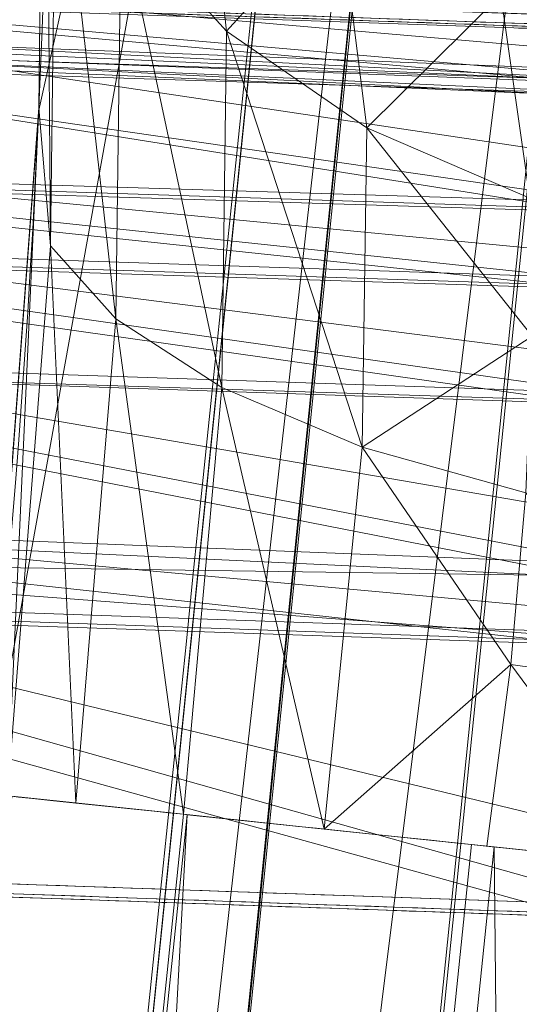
# Model space of a CAD drawing. Header units: millimetres. Extents: x -72 to 72, y -145 to 145.
# Tile 440 of 522: x -42.649 to -42.48, y 104.709 to 105.043. Entities that reach past the tile are written whole.
import ezdxf

# ---------------------------------------------------------------- set-up
doc = ezdxf.new("R2010")
doc.units = ezdxf.units.MM
doc.layers.add('1', color=7, linetype='CONTINUOUS')

msp = doc.modelspace()

# ---------------------------------------------------------------- linework, layer by layer
at = {"layer": '1', "color": 163, "linetype": 'Continuous', "lineweight": 13, "extrusion": (-0.1042949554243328, -0.9945464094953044, -4.041082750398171e-05)}
msp.add_arc((-53.05880839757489, 4.784112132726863, -99.75964359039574), 0.3, 171.9095525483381, 267.988785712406, dxfattribs=at)
at = {"layer": '1', "color": 163, "linetype": 'Continuous', "lineweight": 13}
for points, knots in [([(-37.255931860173, 118.086034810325, -16.0329830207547), (-37.309000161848, 117.814544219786, -16.0424298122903), (-37.4510698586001, 117.088691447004, -16.073078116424), (-37.68262541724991, 115.909657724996, -16.1460442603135), (-37.95066081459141, 114.550297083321, -16.2629158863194), (-38.2190603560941, 113.194132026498, -16.4115150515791), (-38.4876370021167, 111.841705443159, -16.5907976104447), (-38.75620371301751, 110.493560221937, -16.799719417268), (-39.0245982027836, 109.1500904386, -17.0371156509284), (-39.2926581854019, 107.811690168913, -17.3018214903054), (-39.5602482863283, 106.478604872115, -17.5925978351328), (-39.8272331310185, 105.151080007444, -17.9082055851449), (-40.18226096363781, 103.388603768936, -18.3604284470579), (-40.6239890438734, 101.199945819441, -18.9814254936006), (-41.15010171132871, 98.5965316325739, -19.8055945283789), (-41.6717598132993, 96.015131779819, -20.6987399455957), (-42.1886203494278, 93.4540962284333, -21.6511642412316), (-42.700463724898, 90.911223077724, -22.6535243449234), (-43.2071670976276, 88.383883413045, -23.6968428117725), (-43.7086811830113, 85.8691216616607, -24.7724874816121), (-44.2050079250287, 83.3637449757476, -25.8721245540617), (-44.6961807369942, 80.86441018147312, -26.9876298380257), (-45.1822524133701, 78.36762522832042, -28.1111098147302), (-45.6632757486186, 75.8698980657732, -29.2346709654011), (-46.1392747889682, 73.3677333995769, -30.3504106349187), (-46.61027358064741, 70.8576359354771, -31.4504261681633), (-47.07623563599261, 68.3362553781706, -32.5265702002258), (-47.537078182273, 65.8003921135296, -33.5704788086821), (-47.9926512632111, 63.24708556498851, -34.5734806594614), (-48.4427241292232, 60.6737068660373, -35.5265505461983), (-48.8869724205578, 58.07806315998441, -36.4202898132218), (-49.3249649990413, 55.4585272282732, -37.2449390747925), (-49.684288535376, 53.2549044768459, -37.8661869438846), (-49.9680088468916, 51.4795716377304, -38.3184881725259), (-50.1788301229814, 50.1419739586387, -38.6340860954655), (-50.3875827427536, 48.7983974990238, -38.9247765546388), (-50.5941525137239, 47.4491038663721, -39.1893145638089), (-50.7984252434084, 46.0943546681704, -39.4264551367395), (-51.0002746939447, 44.734563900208, -39.6350292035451), (-51.1995746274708, 43.3701455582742, -39.8138676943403), (-51.3961910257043, 42.0016703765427, -39.9619327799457), (-51.5899898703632, 40.6297090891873, -40.078186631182), (-51.7808347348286, 39.2549522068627, -40.1617330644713), (-51.9685903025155, 37.8781385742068, -40.2117576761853), (-52.0916125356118, 36.95942482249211, -40.2222932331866), (-52.1525651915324, 36.5, -40.2217613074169)], [0, 0, 0, 0, 0.00954094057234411, 0.0255160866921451, 0.0414912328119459, 0.057466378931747, 0.0734415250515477, 0.0894166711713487, 0.10539181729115, 0.12136696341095, 0.137342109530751, 0.153317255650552, 0.169292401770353, 0.201242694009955, 0.233192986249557, 0.265143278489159, 0.29709357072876, 0.329043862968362, 0.360994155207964, 0.392944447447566, 0.424894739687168, 0.45684503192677, 0.488795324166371, 0.520745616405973, 0.552695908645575, 0.584646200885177, 0.616596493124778, 0.64854678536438, 0.680497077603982, 0.712447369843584, 0.744397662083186, 0.776347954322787, 0.808298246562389, 0.82427339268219, 0.840248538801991, 0.856223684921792, 0.872198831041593, 0.888173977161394, 0.904149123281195, 0.920124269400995, 0.936099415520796, 0.952074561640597, 0.968049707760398, 0.984024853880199, 1, 1, 1, 1]), ([(-37.1742399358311, 118.086034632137, 15.9592939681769), (-37.1856192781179, 118.015882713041, 15.9563131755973), (-37.2161631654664, 117.827825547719, 15.9478847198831), (-37.2660102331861, 117.521968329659, 15.932269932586), (-37.34313740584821, 117.05073556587, 15.9045356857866), (-37.4400746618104, 116.462211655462, 15.8630204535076), (-37.5572085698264, 115.756965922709, 15.8023466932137), (-37.6751156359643, 115.052858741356, 15.73091784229), (-37.7937592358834, 114.350034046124, 15.6488607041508), (-37.9131027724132, 113.648635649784, 15.5563020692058), (-38.0331096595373, 112.948793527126, 15.4533925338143), (-38.1537433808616, 112.250637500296, 15.3402826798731), (-38.2749678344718, 111.554281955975, 15.217143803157), (-38.3967472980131, 110.859840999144, 15.0841471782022), (-38.5190467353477, 110.167412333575, 14.9414815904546), (-38.6418313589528, 109.477093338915, 14.7893356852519), (-38.8061466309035, 108.559587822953, 14.5741043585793), (-39.0125869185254, 107.418380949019, 14.2823779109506), (-39.26173729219, 106.058514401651, 13.8977135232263), (-39.5120742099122, 104.708594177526, 13.4802226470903), (-39.7633803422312, 103.368853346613, 13.0317093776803), (-40.0154568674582, 102.039403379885, 12.5539873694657), (-40.2681235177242, 100.720235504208, 12.0488850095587), (-40.52121853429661, 99.4112439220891, 11.5181935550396), (-40.7745980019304, 98.1122253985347, 10.9636877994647), (-41.0281344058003, 96.8228920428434, 10.3871070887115), (-41.36624436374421, 95.11621726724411, 9.59114636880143), (-41.7887479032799, 93.0051541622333, 8.54936981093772), (-42.2949124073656, 90.50354035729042, 7.23688787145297), (-42.7997903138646, 88.0289381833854, 5.87381059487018), (-43.3030657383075, 85.5762716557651, 4.47116578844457), (-43.8045203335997, 83.1401749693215, 3.03936567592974), (-44.3040026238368, 80.7150963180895, 1.58834462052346), (-44.8014000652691, 78.2953771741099, 0.127712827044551), (-45.2966142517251, 75.8753080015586, -1.33308100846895), (-45.7895373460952, 73.44917812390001, -2.78458719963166), (-46.2800293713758, 71.0113226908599, -4.21719202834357), (-46.7678940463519, 68.5561835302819, -5.62095565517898), (-47.2528537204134, 66.0783836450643, -6.985456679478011), (-47.7345222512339, 63.5728355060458, -8.299656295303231), (-48.1327334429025, 61.4578741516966, -9.34309434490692), (-48.4490452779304, 59.747703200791, -10.1405127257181), (-48.68504252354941, 58.4555601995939, -10.7182473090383), (-48.9196851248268, 57.1535430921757, -11.2739652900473), (-49.15283995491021, 55.8413654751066, -11.805922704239), (-49.3843588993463, 54.51882504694, -12.3123411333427), (-49.614079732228, 53.185818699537, -12.791425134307), (-49.8418232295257, 51.8423407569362, -13.2413424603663), (-50.06739627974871, 50.4885070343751, -13.6602745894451), (-50.2905909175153, 49.12455610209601, -14.0464134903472), (-50.511185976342, 47.7508594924, -14.3979884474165), (-50.6926549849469, 46.5984156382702, -14.6607386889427), (-50.8362931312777, 45.6721678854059, -14.8519889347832), (-50.9432222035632, 44.9754345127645, -14.9857625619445), (-51.0493207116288, 44.2767524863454, -15.1096830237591), (-51.1545573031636, 43.5762374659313, -15.2235787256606), (-51.2589006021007, 42.8740052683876, -15.3272780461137), (-51.3623194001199, 42.1701873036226, -15.4206301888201), (-51.4647824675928, 41.4649151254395, -15.5034843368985), (-51.5662592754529, 40.7583342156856, -15.575713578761), (-51.6667192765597, 40.050590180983, -15.6371909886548), (-51.7495641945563, 39.4599653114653, -15.6793786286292), (-51.8153024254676, 38.9870412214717, -15.7076524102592), (-51.8643338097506, 38.6321568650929, -15.7261106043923), (-51.9130894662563, 38.2771020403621, -15.7418126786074), (-51.9615659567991, 37.9218975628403, -15.7547496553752), (-52.0097598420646, 37.5665642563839, -15.7649125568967), (-52.0576679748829, 37.2111236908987, -15.7722961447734), (-52.1052872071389, 36.8555974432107, -15.7768951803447), (-52.13683866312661, 36.6185372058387, -15.7781013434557), (-52.1525651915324, 36.5, -15.7782385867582)], [0, 0, 0, 0, 0.00237380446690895, 0.00636430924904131, 0.0103548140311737, 0.0183358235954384, 0.0263168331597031, 0.0342978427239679, 0.0422788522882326, 0.0502598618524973, 0.058240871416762, 0.0662218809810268, 0.0742028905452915, 0.0821839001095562, 0.090164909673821, 0.0981459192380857, 0.10612692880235, 0.12208894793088, 0.138050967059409, 0.154012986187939, 0.169975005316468, 0.185937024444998, 0.201899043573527, 0.217861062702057, 0.233823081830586, 0.249785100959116, 0.265747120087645, 0.297671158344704, 0.329595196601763, 0.361519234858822, 0.393443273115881, 0.42536731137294, 0.457291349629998, 0.489215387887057, 0.521139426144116, 0.553063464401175, 0.584987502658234, 0.616911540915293, 0.648835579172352, 0.680759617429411, 0.71268365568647, 0.728645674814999, 0.744607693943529, 0.760569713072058, 0.776531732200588, 0.792493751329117, 0.808455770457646, 0.824417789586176, 0.840379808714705, 0.856341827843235, 0.872303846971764, 0.888265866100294, 0.896246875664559, 0.904227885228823, 0.912208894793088, 0.920189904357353, 0.928170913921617, 0.936151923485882, 0.944132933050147, 0.952113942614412, 0.960094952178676, 0.968075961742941, 0.972066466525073, 0.976056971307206, 0.980047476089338, 0.984037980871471, 0.988028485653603, 0.992018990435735, 0.996009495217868, 1, 1, 1, 1]), ([(-42.2566845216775, 105.563300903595, -5.52585062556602), (-42.302466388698, 105.277853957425, -5.52582540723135), (-42.3481784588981, 104.992395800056, -5.525800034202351), (-42.4394067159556, 104.421448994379, -5.52574915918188), (-42.4849229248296, 104.135960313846, -5.52572365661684), (-42.5901505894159, 103.474088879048, -5.525664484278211), (-42.6497699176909, 103.097691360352, -5.52563080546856), (-42.7091182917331, 102.721230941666, -5.5255970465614), (-42.709121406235, 102.721211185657, -5.52559704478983), (-42.7091245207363, 102.721191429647, -5.525597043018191)], [0, 0, 0, 0, 0.30136067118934, 0.30136067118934, 0.602720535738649, 0.602720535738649, 0.999979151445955, 0.999979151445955, 1, 1, 1, 1]), ([(-42.2289395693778, 105.563190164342, 5.50874685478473), (-42.2289416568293, 105.563170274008, 5.508746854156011), (-42.22894373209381, 105.563150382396, 5.50874685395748), (-42.2619837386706, 105.248327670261, 5.508736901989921), (-42.2947326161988, 104.933494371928, 5.508726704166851), (-42.3588684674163, 104.311203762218, 5.50870623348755), (-42.3902693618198, 104.003747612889, 5.5086959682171), (-42.452488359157, 103.388795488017, 5.508675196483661), (-42.48330644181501, 103.081299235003, 5.50866469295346), (-42.5138312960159, 102.77375391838, 5.508654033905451), (-42.5138332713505, 102.773734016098, 5.50865403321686), (-42.513835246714, 102.773714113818, 5.50865403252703)], [0, 0, 0, 0, 2.13980780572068e-05, 2.13980780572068e-05, 0.338679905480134, 0.338679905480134, 0.669339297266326, 0.669339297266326, 0.99997860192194, 0.99997860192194, 1, 1, 1, 1]), ([(-42.793446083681, 105.051425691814, -4.18684842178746), (-42.7380859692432, 105.049490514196, -4.18490535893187), (-42.6827258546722, 105.04755534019, -4.18296229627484), (-42.5713904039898, 105.043663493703, -4.17905457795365), (-42.5154150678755, 105.041706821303, -4.17708992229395), (-42.4594397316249, 105.039750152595, -4.17512526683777)], [0, 0, 0, 0, 0.497237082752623, 0.497237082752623, 1, 1, 1, 1]), ([(-42.4291597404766, 105.039566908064, -0.351077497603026), (-42.4858333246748, 105.041548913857, -0.34909008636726), (-42.5425069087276, 105.043530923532, -0.347102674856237), (-42.6578400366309, 105.047564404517, -0.34305820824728), (-42.7164995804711, 105.049615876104, -0.341001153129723), (-42.7751591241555, 105.05166735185, -0.338944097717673)], [0, 0, 0, 0, 0.491390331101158, 0.491390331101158, 1, 1, 1, 1]), ([(-42.6835748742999, 105.051738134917, 1.28624101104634), (-42.6354196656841, 105.050060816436, 1.28792938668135), (-42.5872644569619, 105.048383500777, 1.28961776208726), (-42.4697204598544, 105.044289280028, 1.29373898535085), (-42.4003316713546, 105.041872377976, 1.29617183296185), (-42.330942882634, 105.039455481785, 1.29860468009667)], [0, 0, 0, 0, 0.409678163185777, 0.409678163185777, 1, 1, 1, 1]), ([(-42.4594397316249, 105.039750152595, -4.17512526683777), (-42.46717749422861, 105.039740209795, -3.89515302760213), (-42.47274193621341, 105.039729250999, -3.61511222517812), (-42.4806648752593, 105.039701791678, -2.95921025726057), (-42.4812763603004, 105.039684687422, -2.58329881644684), (-42.4746026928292, 105.03964851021, -1.8315159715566), (-42.4673148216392, 105.039629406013, -1.45560290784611), (-42.4487507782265, 105.039595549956, -0.836856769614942), (-42.4397940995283, 105.039581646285, -0.593927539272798), (-42.4291597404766, 105.039566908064, -0.351077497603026)], [0, 0, 0, 0, 0.219671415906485, 0.219671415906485, 0.514481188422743, 0.514481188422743, 0.809346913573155, 0.809346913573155, 1, 1, 1, 1]), ([(-42.3309428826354, 104.738374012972, 0.99955683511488), (-42.4003316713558, 104.740790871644, 0.9971235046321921), (-42.4697204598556, 104.74320773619, 0.9946901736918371), (-42.6249874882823, 104.74861581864, 0.9892452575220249), (-42.7108657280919, 104.751607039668, 0.986233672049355), (-42.79674396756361, 104.754598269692, 0.9832220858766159)], [0, 0, 0, 0, 0.446899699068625, 0.446899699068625, 1, 1, 1, 1]), ([(-42.4594397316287, 104.738354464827, -4.47523836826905), (-42.5154150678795, 104.740311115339, -4.47720339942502), (-42.5713904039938, 104.742267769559, -4.47916843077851), (-42.7059800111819, 104.746972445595, -4.48389324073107), (-42.7845942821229, 104.749720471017, -4.48665301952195), (-42.8632085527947, 104.752468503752, -4.48941279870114)], [0, 0, 0, 0, 0.415896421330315, 0.415896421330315, 1, 1, 1, 1]), ([(-42.8219599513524, 104.752171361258, -0.0370455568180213), (-42.7477001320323, 104.749574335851, -0.0396501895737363), (-42.6734403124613, 104.746977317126, -0.0422548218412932), (-42.5425069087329, 104.742398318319, -0.046847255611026), (-42.4858333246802, 104.740416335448, -0.0488350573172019), (-42.42915974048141, 104.738434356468, -0.0508228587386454)], [0, 0, 0, 0, 0.567157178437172, 0.567157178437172, 1, 1, 1, 1]), ([(-42.5788944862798, 102.773726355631, 4.488244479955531), (-42.57889247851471, 102.773746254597, 4.48824448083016), (-42.5788904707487, 102.773766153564, 4.48824448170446), (-42.54889526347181, 103.071048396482, 4.4882575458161), (-42.5186323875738, 103.368283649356, 4.48827044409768), (-42.4575759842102, 103.962719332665, 4.48829577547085), (-42.4267824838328, 104.259920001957, 4.48830821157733), (-42.3890031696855, 104.621490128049, 4.48832305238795), (-42.3822625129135, 104.685885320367, 4.48832568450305), (-42.3755098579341, 104.750279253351, 4.48832830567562)], [0, 0, 0, 0, 3.01964231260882e-05, 3.01964231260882e-05, 0.451121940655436, 0.451121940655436, 0.902243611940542, 0.902243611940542, 1, 1, 1, 1]), ([(-42.7577157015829, 102.721181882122, -4.47510858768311), (-42.7577128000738, 102.721201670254, -4.47510858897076), (-42.7577098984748, 102.721221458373, -4.475108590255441), (-42.7079455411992, 103.060611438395, -4.47513067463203), (-42.6579518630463, 103.39994763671, -4.47515268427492), (-42.5584975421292, 104.072314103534, -4.47519596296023), (-42.5090440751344, 104.405345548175, -4.475217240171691), (-42.4594397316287, 104.738354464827, -4.47523836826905)], [0, 0, 0, 0, 2.94246537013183e-05, 2.94246537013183e-05, 0.504660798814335, 0.504660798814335, 1, 1, 1, 1]), ([(-42.42915974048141, 104.738434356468, -0.0508228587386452), (-42.4693765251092, 104.422374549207, -0.0508053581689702), (-42.5094037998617, 104.106290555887, -0.0507877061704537), (-42.5542816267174, 103.749985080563, -0.0507677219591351), (-42.5593408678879, 103.709789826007, -0.0507654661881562), (-42.6041550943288, 103.353496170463, -0.0507454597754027), (-42.6436987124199, 103.037371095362, -0.0507276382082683), (-42.68300985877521, 102.72119703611, -0.0507097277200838), (-42.6830123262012, 102.721177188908, -0.05070972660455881), (-42.6830147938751, 102.721157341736, -0.0507097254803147)], [0, 0, 0, 0, 0.470111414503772, 0.470111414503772, 0.529888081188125, 0.529888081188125, 0.999970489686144, 0.999970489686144, 1, 1, 1, 1]), ([(-42.5621432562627, 102.773791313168, 0.9996716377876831), (-42.5621409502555, 102.773811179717, 0.999671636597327), (-42.5621386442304, 102.773831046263, 0.9996716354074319), (-42.5262069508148, 103.083387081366, 0.9996530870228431), (-42.4900347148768, 103.392895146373, 0.9996347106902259), (-42.4172317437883, 104.011877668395, 0.999598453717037), (-42.3806009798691, 104.321352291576, 0.9995805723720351), (-42.3394896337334, 104.666659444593, 0.999560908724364), (-42.3352176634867, 104.702516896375, 0.9995588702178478), (-42.3309428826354, 104.738374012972, 0.99955683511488)], [0, 0, 0, 0, 3.03315110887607e-05, 3.03315110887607e-05, 0.472617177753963, 0.472617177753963, 0.945234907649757, 0.945234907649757, 1, 1, 1, 1])]:
    msp.add_open_spline(points, degree=3, knots=knots, dxfattribs=at)
for points in [[(-42.79823344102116, 102.801950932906, 5.255639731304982), (-42.70572544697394, 103.735546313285, 5.254627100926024), (-42.61073433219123, 104.6661332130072, 5.253654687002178), (-42.51356006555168, 105.593069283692, 5.252745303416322)], [(-42.6604345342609, 104.780144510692, 4.83036434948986), (-42.6261109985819, 105.107932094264, 4.83002422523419), (-42.6361944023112, 105.383275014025, 4.55288006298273), (-42.6784138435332, 105.383654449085, 4.224495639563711)]]:
    msp.add_open_spline(points, degree=3, dxfattribs=at)
for points in [[(-39.23818841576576, 108.1749871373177, -18.08510534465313), (-41.33758693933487, 97.67823666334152, -20.25850117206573), (-42.80874505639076, 97.49703854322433, -12.51550577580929)], [(-42.80874505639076, 97.49703854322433, -12.51550577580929), (-41.17066040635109, 107.8914180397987, -9.442209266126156), (-39.23818841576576, 108.1749871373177, -18.08510534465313)], [(-41.60626232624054, 107.8418046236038, -5.696287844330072), (-41.17066040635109, 107.8914180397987, -9.442209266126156), (-42.80874505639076, 97.49703854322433, -12.51550577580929)], [(-42.80874505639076, 97.49703854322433, -12.51550577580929), (-41.63988679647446, 107.6760962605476, -5.603813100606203), (-41.60626232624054, 107.8418046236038, -5.696287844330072)], [(-41.68893024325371, 107.4810996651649, -5.349542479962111), (-41.63988679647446, 107.6760962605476, -5.603813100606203), (-42.80874505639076, 97.49703854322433, -12.51550577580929)], [(-41.68893024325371, 107.4810996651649, -5.349542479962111), (-42.80874505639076, 97.49703854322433, -12.51550577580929), (-41.9248566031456, 105.8328077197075, -5.746609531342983)], [(-41.97152331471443, 105.5175364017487, -5.80686517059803), (-41.9248566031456, 105.8328077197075, -5.746609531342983), (-42.80874505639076, 97.49703854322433, -12.51550577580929)], [(-42.48198121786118, 105.5897548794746, 5.348706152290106), (-42.51363128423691, 105.5930778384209, 5.252755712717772), (-42.7982434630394, 102.8019487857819, 5.255641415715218)], [(-42.7982322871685, 102.8019487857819, 5.255639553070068), (-42.51356050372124, 105.5930703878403, 5.252745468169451), (-42.66034439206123, 104.7801375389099, 4.830351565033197)], [(-42.51356050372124, 105.5930703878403, 5.252745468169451), (-42.64286160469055, 105.0119176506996, 4.782060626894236), (-42.66034439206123, 104.7801375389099, 4.830351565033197)], [(-42.64071956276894, 105.2046343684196, 4.650488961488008), (-42.64286160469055, 105.0119176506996, 4.782060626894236), (-42.51356050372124, 105.5930703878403, 5.252745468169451)], [(-42.7982434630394, 102.8019487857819, 5.255641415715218), (-42.76595637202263, 102.7987450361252, 5.350668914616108), (-42.48198121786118, 105.5897548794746, 5.348706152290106)], [(-42.48198121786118, 105.5897548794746, 5.348706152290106), (-42.76595637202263, 102.7987450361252, 5.350668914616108), (-42.76515170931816, 102.7986630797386, 5.353039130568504)], [(-42.48117655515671, 105.5896654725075, 5.351145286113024), (-42.48198121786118, 105.5897548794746, 5.348706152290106), (-42.76515170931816, 102.7986630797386, 5.353039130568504)], [(-42.41735860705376, 105.5829674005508, 5.432555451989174), (-42.48117655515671, 105.5896654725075, 5.351145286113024), (-42.76515170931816, 102.7986630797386, 5.353039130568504)], [(-42.76515170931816, 102.7986630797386, 5.353039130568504), (-42.70124807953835, 102.79231518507, 5.433465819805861), (-42.41735860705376, 105.5829674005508, 5.432555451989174)], [(-42.70124807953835, 102.79231518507, 5.433465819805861), (-42.70016774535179, 102.7922108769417, 5.434134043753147), (-42.4162745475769, 105.5828556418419, 5.433232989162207), (-42.41735860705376, 105.5829674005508, 5.432555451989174)], [(-42.32979565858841, 105.5737733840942, 5.487266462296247), (-42.4162745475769, 105.5828556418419, 5.433232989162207), (-42.70016774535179, 102.7922108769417, 5.434134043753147)], [(-42.70016774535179, 102.7922108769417, 5.434134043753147), (-42.61405393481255, 102.783665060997, 5.487455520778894), (-42.32979565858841, 105.5737733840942, 5.487266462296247)], [(-42.61405393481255, 102.783665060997, 5.487455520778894), (-42.60920733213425, 102.7831807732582, 5.488480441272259), (-42.32487082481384, 105.5732592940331, 5.488315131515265), (-42.32979565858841, 105.5737733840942, 5.487266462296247)], [(-42.32487082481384, 105.5732592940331, 5.488315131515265), (-42.60920733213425, 102.7831807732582, 5.488480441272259), (-42.38175228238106, 104.0863618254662, 5.508698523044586)], [(-42.71916300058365, 105.5632084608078, -5.509700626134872), (-42.2566831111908, 105.563297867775, -5.525850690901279), (-42.4838550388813, 104.1423976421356, -5.525724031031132), (-42.9401732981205, 104.1423082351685, -5.509789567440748)], [(-42.4838550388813, 104.1423976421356, -5.525724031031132), (-42.2566831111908, 105.563297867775, -5.525850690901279), (-42.15642064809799, 105.5472195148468, -5.548498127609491)], [(-42.15642064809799, 105.5472195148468, -5.548498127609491), (-42.60767623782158, 102.7051955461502, -5.548760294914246), (-42.4838550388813, 104.1423976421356, -5.525724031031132)], [(-42.60192066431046, 102.7042865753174, -5.550073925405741), (-42.60767623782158, 102.7051955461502, -5.548760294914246), (-42.15642064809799, 105.5472195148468, -5.548498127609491), (-42.1508364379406, 105.5463254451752, -5.549758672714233)], [(-42.60192066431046, 102.7042865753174, -5.550073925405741), (-42.1508364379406, 105.5463254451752, -5.549758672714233), (-42.0617051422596, 105.5320203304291, -5.609891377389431)], [(-42.0617051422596, 105.5320203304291, -5.609891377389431), (-42.51203685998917, 102.690115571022, -5.611639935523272), (-42.60192066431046, 102.7042865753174, -5.550073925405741)], [(-42.51090064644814, 102.6899367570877, -5.612416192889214), (-42.51203685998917, 102.690115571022, -5.611639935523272), (-42.0617051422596, 105.5320203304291, -5.609891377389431)], [(-42.0617051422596, 105.5320203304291, -5.609891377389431), (-42.44858399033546, 102.6801019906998, -5.704050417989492), (-42.51090064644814, 102.6899367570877, -5.612416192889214)], [(-42.19846799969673, 104.096993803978, -5.8096032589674), (-41.97152331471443, 105.5175364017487, -5.80686517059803), (-42.80874505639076, 97.49703854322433, -12.51550577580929)], [(-42.63885319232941, 104.9659326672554, 4.671580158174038), (-42.64282807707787, 105.0126776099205, 4.781732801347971), (-42.64071956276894, 105.2046790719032, 4.650446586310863)], [(-42.64071956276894, 105.2046790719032, 4.650446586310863), (-42.63690486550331, 105.1208600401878, 4.566091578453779), (-42.63885319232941, 104.9659326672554, 4.671580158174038)], [(-42.61675104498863, 104.9411818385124, 4.615272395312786), (-42.63885319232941, 104.9659326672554, 4.671580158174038), (-42.63690486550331, 105.1208600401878, 4.566091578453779)], [(-42.63690486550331, 105.1208600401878, 4.566091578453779), (-42.61493310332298, 105.0779744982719, 4.522377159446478), (-42.61675104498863, 104.9411818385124, 4.615272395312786)], [(-42.58823022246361, 105.1219031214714, 4.361703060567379), (-42.57909953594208, 105.0386428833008, 4.481859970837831), (-42.61493310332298, 105.0779744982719, 4.522377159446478)], [(-42.57909953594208, 105.0386428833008, 4.481859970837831), (-42.58823022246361, 105.1219031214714, 4.361703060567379), (-42.54088550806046, 105.0807759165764, 4.340268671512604)], [(-42.54088550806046, 105.0807759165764, 4.340268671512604), (-42.5315722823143, 105.0059571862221, 4.447699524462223), (-42.57909953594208, 105.0386428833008, 4.481859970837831)], [(-42.5315722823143, 105.0059571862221, 4.447699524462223), (-42.54088550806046, 105.0807759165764, 4.340268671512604), (-42.48601198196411, 105.0510331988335, 4.323028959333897)], [(-42.58075729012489, 104.9178242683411, 4.563699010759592), (-42.61675104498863, 104.9411818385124, 4.615272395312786), (-42.61493310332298, 105.0779744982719, 4.522377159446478)], [(-42.61493310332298, 105.0779744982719, 4.522377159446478), (-42.57909953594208, 105.0386428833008, 4.481859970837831), (-42.58075729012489, 104.9178242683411, 4.563699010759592)], [(-42.47840121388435, 105.0396710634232, -2.262830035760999), (-42.42916032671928, 105.0395667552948, -0.3510774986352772), (-42.77515783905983, 105.0516664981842, -0.3389441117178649), (-42.81885176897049, 105.0515547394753, -2.262730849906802)], [(-42.81885176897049, 105.0515547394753, -2.262730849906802), (-42.79344528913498, 105.0514280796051, -4.186848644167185), (-42.45943948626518, 105.0397530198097, -4.175125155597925), (-42.47840121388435, 105.0396710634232, -2.262830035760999)], [(-42.79344528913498, 105.0514280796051, -4.186848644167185), (-42.79527813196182, 105.0341129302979, -4.279461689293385), (-42.45684668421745, 105.0213277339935, -4.267354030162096)], [(-42.45684668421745, 105.0213277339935, -4.267354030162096), (-42.45943948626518, 105.0397530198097, -4.175125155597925), (-42.79344528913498, 105.0514280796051, -4.186848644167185)], [(-42.42656752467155, 105.0211936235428, -0.2588630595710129), (-42.7745096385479, 105.0327643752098, -0.2467797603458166), (-42.77515783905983, 105.0516664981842, -0.3389441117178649)], [(-42.77515783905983, 105.0516664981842, -0.3389441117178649), (-42.42916032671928, 105.0395667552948, -0.3510774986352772), (-42.42656752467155, 105.0211936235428, -0.2588630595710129)], [(-42.68357530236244, 105.0517410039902, 1.286240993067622), (-42.70331934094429, 105.0352230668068, 1.193105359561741), (-42.3283688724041, 105.0208136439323, 1.206697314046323)], [(-42.55867004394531, 105.0517857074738, 2.739053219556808), (-42.68357530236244, 105.0517410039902, 1.286240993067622), (-42.33094304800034, 105.0394549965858, 1.298604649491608), (-42.20231994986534, 105.0393432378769, 2.738958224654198)], [(-42.3283688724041, 105.0208136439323, 1.206697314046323), (-42.33094304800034, 105.0394549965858, 1.298604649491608), (-42.68357530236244, 105.0517410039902, 1.286240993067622)], [(-42.20231994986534, 105.0393432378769, 2.738958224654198), (-42.03362017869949, 105.0392091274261, 4.17517963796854), (-42.3930361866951, 105.0518155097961, 4.18777484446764), (-42.55867004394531, 105.0517857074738, 2.739053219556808)], [(-42.48601198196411, 105.0510331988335, 4.323028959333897), (-42.47621819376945, 104.982040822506, 4.422137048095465), (-42.5315722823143, 105.0059571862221, 4.447699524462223)], [(-42.43726283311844, 105.0520241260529, 4.254779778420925), (-42.42802038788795, 105.0335317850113, 4.310714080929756), (-42.48601198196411, 105.0510331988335, 4.323028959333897)], [(-42.47621819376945, 104.982040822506, 4.422137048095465), (-42.48601198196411, 105.0510331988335, 4.323028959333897), (-42.42802038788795, 105.0335317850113, 4.310714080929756)], [(-42.53306612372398, 104.8976927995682, 4.52091870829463), (-42.58075729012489, 104.9178242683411, 4.563699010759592), (-42.57909953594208, 105.0386428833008, 4.481859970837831)], [(-42.57909953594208, 105.0386428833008, 4.481859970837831), (-42.5315722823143, 105.0059571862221, 4.447699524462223), (-42.53306612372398, 104.8976927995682, 4.52091870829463)], [(-42.79527813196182, 105.0341129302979, -4.279461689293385), (-42.79556125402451, 105.0314381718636, -4.293759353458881), (-42.45620220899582, 105.0167605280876, -4.290231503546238)], [(-42.45620220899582, 105.0167605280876, -4.290231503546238), (-42.45684668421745, 105.0213277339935, -4.267354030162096), (-42.79527813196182, 105.0341129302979, -4.279461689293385)], [(-42.70331934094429, 105.0352230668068, 1.193105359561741), (-42.7057296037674, 105.0332114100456, 1.181744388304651), (-42.32773184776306, 105.0161868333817, 1.183898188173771)], [(-42.32773184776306, 105.0161868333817, 1.183898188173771), (-42.3283688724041, 105.0208136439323, 1.206697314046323), (-42.70331934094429, 105.0352230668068, 1.193105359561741)], [(-42.79556125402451, 105.0314381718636, -4.293759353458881), (-42.80474036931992, 104.9882620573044, -4.360201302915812), (-42.4555204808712, 104.9774736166, -4.348802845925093)], [(-42.4555204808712, 104.9774736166, -4.348802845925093), (-42.45620220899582, 105.0167605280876, -4.290231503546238), (-42.79556125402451, 105.0314381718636, -4.293759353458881)], [(-42.42592304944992, 105.0166413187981, -0.2359887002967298), (-42.77434200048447, 105.0279065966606, -0.2230868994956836), (-42.7745096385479, 105.0327643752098, -0.2467797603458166)], [(-42.7745096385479, 105.0327643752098, -0.2467797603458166), (-42.42656752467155, 105.0211936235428, -0.2588630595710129), (-42.42592304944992, 105.0166413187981, -0.2359887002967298)], [(-42.7057296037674, 105.0332114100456, 1.181744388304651), (-42.72656142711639, 104.989230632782, 1.112411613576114), (-42.32705384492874, 104.9769073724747, 1.125567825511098)], [(-42.7057296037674, 105.0332114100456, 1.181744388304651), (-42.32705384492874, 104.9769073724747, 1.125567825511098), (-42.32773184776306, 105.0161868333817, 1.183898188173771)], [(-42.4252413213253, 104.9773991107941, -0.1774081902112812), (-42.77931526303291, 104.9889847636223, -0.16536153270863), (-42.77434200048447, 105.0279065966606, -0.2230868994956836)], [(-42.77434200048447, 105.0279065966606, -0.2230868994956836), (-42.42592304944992, 105.0166413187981, -0.2359887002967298), (-42.4252413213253, 104.9773991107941, -0.1774081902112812)], [(-42.65347123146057, 104.7794222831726, 4.711377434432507), (-42.6604337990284, 104.7801449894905, 4.830364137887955), (-42.64282807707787, 105.0126776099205, 4.781732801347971)], [(-42.64282807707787, 105.0126776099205, 4.781732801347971), (-42.63885319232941, 104.9659326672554, 4.671580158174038), (-42.65347123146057, 104.7794222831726, 4.711377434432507)], [(-42.53306612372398, 104.8976927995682, 4.52091870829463), (-42.5315722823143, 105.0059571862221, 4.447699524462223), (-42.47543960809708, 104.9352660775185, 4.460483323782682)], [(-42.5315722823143, 105.0059571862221, 4.447699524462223), (-42.47621819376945, 104.982040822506, 4.422137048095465), (-42.47543960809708, 104.9352660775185, 4.460483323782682)], [(-42.80474036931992, 104.9882620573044, -4.360201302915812), (-42.81019046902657, 104.9626395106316, -4.39963536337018), (-42.45506599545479, 104.9513518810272, -4.387748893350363)], [(-42.45506599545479, 104.9513518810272, -4.387748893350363), (-42.4555204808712, 104.9774736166, -4.348802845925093), (-42.80474036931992, 104.9882620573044, -4.360201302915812)], [(-42.42478683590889, 104.9513146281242, -0.1384558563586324), (-42.78262704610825, 104.9630492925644, -0.1268958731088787), (-42.77931526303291, 104.9889847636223, -0.16536153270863)], [(-42.77931526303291, 104.9889847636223, -0.16536153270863), (-42.4252413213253, 104.9773991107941, -0.1774081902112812), (-42.42478683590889, 104.9513146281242, -0.1384558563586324)], [(-42.72656142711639, 104.989230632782, 1.112411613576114), (-42.73830726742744, 104.9644351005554, 1.073324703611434), (-42.32660308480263, 104.9507930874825, 1.086781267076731)], [(-42.32660308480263, 104.9507930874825, 1.086781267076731), (-42.32705384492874, 104.9769073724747, 1.125567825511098), (-42.72656142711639, 104.989230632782, 1.112411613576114)], [(-42.73830726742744, 104.9644351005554, 1.073324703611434), (-42.75063052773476, 104.9261689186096, 1.0466945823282), (-42.32705384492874, 104.9118340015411, 1.060927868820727)], [(-42.32705384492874, 104.9118340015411, 1.060927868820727), (-42.32660308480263, 104.9507930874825, 1.086781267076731), (-42.73830726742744, 104.9644351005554, 1.073324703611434)], [(-42.63032600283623, 104.776993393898, 4.650851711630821), (-42.65347123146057, 104.7794222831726, 4.711377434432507), (-42.63885319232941, 104.9659326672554, 4.671580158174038)], [(-42.63885319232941, 104.9659326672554, 4.671580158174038), (-42.61675104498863, 104.9411818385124, 4.615272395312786), (-42.63032600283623, 104.776993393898, 4.650851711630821)], [(-42.81019046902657, 104.9626395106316, -4.39963536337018), (-42.81934723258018, 104.9246266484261, -4.42613149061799), (-42.4555204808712, 104.9122959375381, -4.413703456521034)], [(-42.81019046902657, 104.9626395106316, -4.39963536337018), (-42.4555204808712, 104.9122959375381, -4.413703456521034), (-42.45506599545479, 104.9513518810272, -4.387748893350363)], [(-42.4252413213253, 104.912281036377, -0.1124796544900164), (-42.78934374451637, 104.9239411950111, -0.1009544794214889), (-42.78262704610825, 104.9630492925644, -0.1268958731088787)], [(-42.42478683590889, 104.9513146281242, -0.1384558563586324), (-42.4252413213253, 104.912281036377, -0.1124796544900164), (-42.78262704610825, 104.9630492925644, -0.1268958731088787)], [(-42.59376972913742, 104.7731637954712, 4.595511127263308), (-42.63032600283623, 104.776993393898, 4.650851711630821), (-42.61675104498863, 104.9411818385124, 4.615272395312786)], [(-42.61675104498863, 104.9411818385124, 4.615272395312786), (-42.58075729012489, 104.9178242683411, 4.563699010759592), (-42.59376972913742, 104.7731637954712, 4.595511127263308)], [(-42.47543960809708, 104.9352660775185, 4.460483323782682), (-42.4775518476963, 104.8821061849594, 4.489716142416), (-42.53306612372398, 104.8976927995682, 4.52091870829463)], [(-42.81934723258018, 104.9246266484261, -4.42613149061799), (-42.83218830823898, 104.8713102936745, -4.463295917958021), (-42.45620220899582, 104.853555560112, -4.452736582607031)], [(-42.45620220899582, 104.853555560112, -4.452736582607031), (-42.4555204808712, 104.9122959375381, -4.413703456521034), (-42.81934723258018, 104.9246266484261, -4.42613149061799)], [(-42.42592304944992, 104.853592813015, -0.07341398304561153), (-42.80052334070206, 104.858860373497, -0.05777867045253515), (-42.78934374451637, 104.9239411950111, -0.1009544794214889)], [(-42.78934374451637, 104.9239411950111, -0.1009544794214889), (-42.4252413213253, 104.912281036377, -0.1124796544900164), (-42.42592304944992, 104.853592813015, -0.07341398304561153)], [(-42.75063052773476, 104.9261689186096, 1.0466945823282), (-42.76850074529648, 104.8706844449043, 1.008082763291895), (-42.32773184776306, 104.8532351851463, 1.022047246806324)], [(-42.32773184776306, 104.8532351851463, 1.022047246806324), (-42.32705384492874, 104.9118340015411, 1.060927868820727), (-42.75063052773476, 104.9261689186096, 1.0466945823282)], [(-42.54599660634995, 104.7681570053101, 4.549617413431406), (-42.59376972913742, 104.7731637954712, 4.595511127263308), (-42.58075729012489, 104.9178242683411, 4.563699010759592)], [(-42.58075729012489, 104.9178242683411, 4.563699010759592), (-42.53306612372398, 104.8976927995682, 4.52091870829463), (-42.54599660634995, 104.7681570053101, 4.549617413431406)], [(-42.54599660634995, 104.7681570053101, 4.549617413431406), (-42.53306612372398, 104.8976927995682, 4.52091870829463), (-42.4826443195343, 104.8239916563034, 4.508636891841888)], [(-42.53306612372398, 104.8976927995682, 4.52091870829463), (-42.4775518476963, 104.8821061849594, 4.489716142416), (-42.4826443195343, 104.8239916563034, 4.508636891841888)], [(-42.42408275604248, 104.815736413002, 4.489099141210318), (-42.4826443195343, 104.8239916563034, 4.508636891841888), (-42.4775518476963, 104.8821061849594, 4.489716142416)], [(-42.83218830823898, 104.8713102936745, -4.463295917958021), (-42.8394190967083, 104.8436164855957, -4.469382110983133), (-42.45684668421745, 104.8306599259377, -4.457208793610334)], [(-42.83218830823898, 104.8713102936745, -4.463295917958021), (-42.45684668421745, 104.8306599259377, -4.457208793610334), (-42.45620220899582, 104.853555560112, -4.452736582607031)], [(-42.76850074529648, 104.8706844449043, 1.008082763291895), (-42.77454316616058, 104.8458442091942, 1.002762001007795), (-42.3283688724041, 104.8304066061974, 1.017577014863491)], [(-42.3283688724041, 104.8304066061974, 1.017577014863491), (-42.32773184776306, 104.8532351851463, 1.022047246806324), (-42.76850074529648, 104.8706844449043, 1.008082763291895)], [(-42.42656752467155, 104.8307046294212, -0.06892390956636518), (-42.80352592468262, 104.8439145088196, -0.05487475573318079), (-42.80052334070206, 104.858860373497, -0.05777867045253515)], [(-42.42592304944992, 104.853592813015, -0.07341398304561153), (-42.42656752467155, 104.8307046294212, -0.06892390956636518), (-42.80052334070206, 104.858860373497, -0.05777867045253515)], [(-42.8394190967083, 104.8436164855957, -4.469382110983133), (-42.86320880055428, 104.7524660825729, -4.489412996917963), (-42.45943948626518, 104.7383546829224, -4.475238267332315)], [(-42.45943948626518, 104.7383546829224, -4.475238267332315), (-42.45684668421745, 104.8306599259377, -4.457208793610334), (-42.8394190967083, 104.8436164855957, -4.469382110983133)], [(-42.42916032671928, 104.7384366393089, -0.0508228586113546), (-42.82195866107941, 104.7521680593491, -0.03704555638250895), (-42.80352592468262, 104.8439145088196, -0.05487475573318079)], [(-42.80352592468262, 104.8439145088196, -0.05487475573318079), (-42.42656752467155, 104.8307046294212, -0.06892390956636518), (-42.42916032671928, 104.7384366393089, -0.0508228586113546)], [(-42.77454316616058, 104.8458442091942, 1.002762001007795), (-42.79674217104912, 104.7545969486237, 0.9832220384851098), (-42.33094304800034, 104.7383770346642, 0.9995568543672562)], [(-42.33094304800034, 104.7383770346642, 0.9995568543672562), (-42.3283688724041, 104.8304066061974, 1.017577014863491), (-42.77454316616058, 104.8458442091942, 1.002762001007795)], [(-42.4826443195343, 104.8239916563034, 4.508636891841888), (-42.49079152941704, 104.7623679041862, 4.516091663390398), (-42.54599660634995, 104.7681570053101, 4.549617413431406)], [(-42.43260249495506, 104.7562658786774, 4.495936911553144), (-42.49079152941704, 104.7623679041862, 4.516091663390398), (-42.4826443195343, 104.8239916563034, 4.508636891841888)], [(-42.4826443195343, 104.8239916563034, 4.508636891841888), (-42.42408275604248, 104.815736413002, 4.489099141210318), (-42.43260249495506, 104.7562658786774, 4.495936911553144)], [(-42.6519475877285, 104.7792583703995, 4.705807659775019), (-42.59376972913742, 104.7731637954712, 4.595511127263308), (-42.79795661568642, 102.7958244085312, 4.596282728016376)], [(-42.59376972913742, 104.7731637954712, 4.595511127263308), (-42.59254038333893, 104.773037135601, 4.594543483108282), (-42.79672354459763, 102.795697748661, 4.595306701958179), (-42.79795661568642, 102.7958244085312, 4.596282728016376)], [(-42.6999107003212, 102.7859374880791, 4.518736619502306), (-42.79672354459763, 102.795697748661, 4.595306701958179), (-42.59254038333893, 104.773037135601, 4.594543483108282)], [(-42.59254038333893, 104.773037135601, 4.594543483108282), (-42.4959771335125, 104.7629117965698, 4.518576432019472), (-42.6999107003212, 102.7859374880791, 4.518736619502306)], [(-42.4959771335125, 104.7629117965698, 4.518576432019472), (-42.48834401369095, 104.7621071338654, 4.516659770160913), (-42.69219189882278, 102.7851551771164, 4.516791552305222), (-42.6999107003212, 102.7859374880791, 4.518736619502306)], [(-42.47817397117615, 103.7621051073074, 4.488287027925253), (-42.69219189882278, 102.7851551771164, 4.516791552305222), (-42.48834401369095, 104.7621071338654, 4.516659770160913)], [(-42.48834401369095, 104.7621071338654, 4.516659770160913), (-42.37550869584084, 104.7502756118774, 4.488328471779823), (-42.47817397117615, 103.7621051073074, 4.488287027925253)], [(-42.33094304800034, 104.7383770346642, 0.9995568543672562), (-42.79674217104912, 104.7545969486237, 0.9832220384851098), (-42.91633144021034, 103.7701889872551, 0.9831759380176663), (-42.44563728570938, 103.7702634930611, 0.9996126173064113)], [(-42.45943948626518, 104.7383546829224, -4.475238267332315), (-42.86320880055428, 104.7524660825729, -4.489412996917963), (-43.01690682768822, 103.7429645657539, -4.489481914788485), (-42.60719567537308, 103.7430390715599, -4.475174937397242)], [(-42.55516454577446, 103.7428826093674, -0.05076731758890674), (-42.94663295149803, 103.7428230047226, -0.03709733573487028), (-42.82195866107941, 104.7521680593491, -0.03704555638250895), (-42.42916032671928, 104.7384366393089, -0.0508228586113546)], [(-42.35371202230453, 104.7226041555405, -4.450136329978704), (-42.45943948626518, 104.7383546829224, -4.475238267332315), (-42.60915145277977, 103.7298515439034, -4.475174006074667)], [(-42.55681112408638, 103.7298887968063, -0.05076659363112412), (-42.42916032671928, 104.7384366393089, -0.0508228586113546), (-42.32149571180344, 104.7247350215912, -0.07652773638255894)], [(-42.32149571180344, 104.7247350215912, -0.07652773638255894), (-42.57470741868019, 102.7076914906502, -0.07670803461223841), (-42.55681112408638, 103.7298887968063, -0.05076659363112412)], [(-42.56869107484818, 102.7069389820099, -0.07815197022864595), (-42.57470741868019, 102.7076914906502, -0.07670803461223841), (-42.32149571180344, 104.7247350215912, -0.07652773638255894), (-42.31558367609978, 104.7239825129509, -0.07793971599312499)], [(-42.56869107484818, 102.7069389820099, -0.07815197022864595), (-42.31558367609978, 104.7239825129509, -0.07793971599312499), (-42.22108796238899, 104.7119498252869, -0.1470028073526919)], [(-42.65268892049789, 102.7057841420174, -4.450359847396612), (-42.35371202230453, 104.7226041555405, -4.450136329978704), (-42.60915145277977, 103.7298515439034, -4.475174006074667)], [(-42.34729334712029, 104.7216504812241, -4.448612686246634), (-42.35371202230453, 104.7226041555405, -4.450136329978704), (-42.65268892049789, 102.7057841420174, -4.450359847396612), (-42.6463894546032, 102.7048602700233, -4.448875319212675)], [(-42.34729334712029, 104.7216504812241, -4.448612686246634), (-42.6463894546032, 102.7048602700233, -4.448875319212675), (-42.55429282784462, 102.6913598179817, -4.382900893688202)], [(-42.55429282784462, 102.6913598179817, -4.382900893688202), (-42.25479811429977, 104.7078743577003, -4.381659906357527), (-42.34729334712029, 104.7216504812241, -4.448612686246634)], [(-42.22108796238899, 104.7119498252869, -0.1470028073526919), (-42.47381538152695, 102.695144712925, -0.1480381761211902), (-42.56869107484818, 102.7069389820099, -0.07815197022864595)]]:
    msp.add_3dface(points, dxfattribs=at)

doc.saveas('drawing.dxf')
